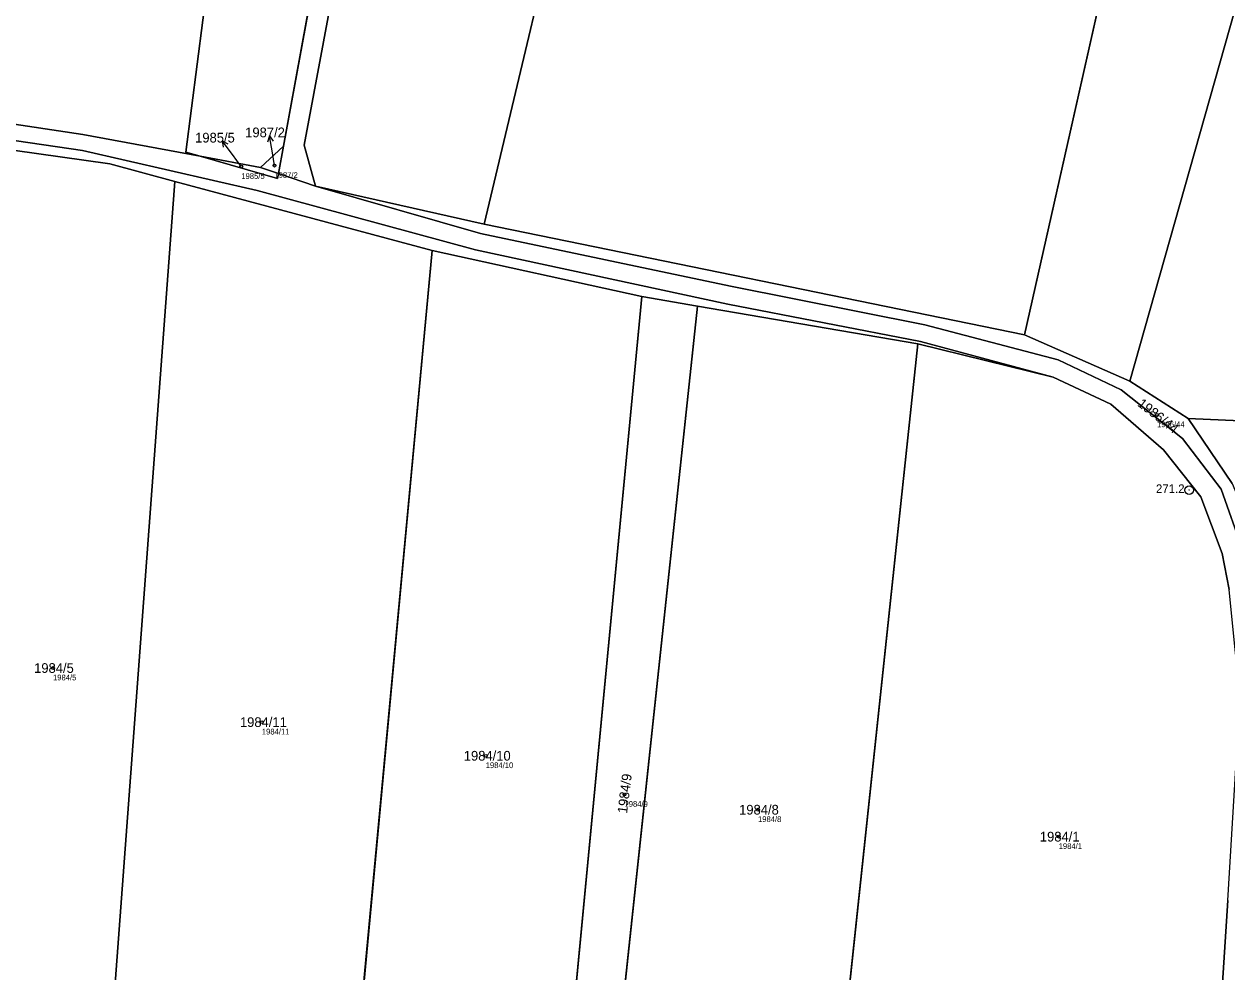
# Model space of a CAD drawing. Extents: x -754731 to -751381, y -1060564 to -1058101.
# Drawn here: x -752739.7 to -752528.9, y -1058582.1 to -1058416 of the extents above; entities that cross this region are included whole.
import ezdxf

# ---------------------------------------------------------------- set-up
doc = ezdxf.new("R2010")
doc.units = 0
for name, color, linetype in [('Definiční body', 7, 'Continuous'), ('Hranice parcel', 7, 'Continuous'), ('Parcelní čísla', 7, 'Continuous'), ('Polygon parcely', 7, 'Continuous'), ('Pop  PČ popisy', 7, 'Continuous'), ('Značky bodu BP', 7, 'Continuous')]:
    doc.layers.add(name, color=color, linetype=linetype)

msp = doc.modelspace()

# ---------------------------------------------------------------- linework, layer by layer
at = {"layer": 'Definiční body'}
for centre in [(-752701.63, -1058440.99), (-752695.82, -1058440.81), (-752541.19, -1058484.48), (-752734.62, -1058528.83), (-752698.03, -1058538.31), (-752658.81, -1058544.2), (-752634.49, -1058550.98), (-752611.1, -1058553.65), (-752558.42, -1058558.37)]:
    msp.add_circle(centre, 0.25, dxfattribs=at)
at = {"layer": 'Hranice parcel'}
for p, q in [((-752659.09, -1058451.08), (-752625.57, -1058310.15)), ((-752564.42, -1058470.44), (-752532.75, -1058329.95)), ((-752545.98, -1058478.57), (-752505.54, -1058335.75)), ((-752689.01, -1058408.89), (-752694.24, -1058437.42)), ((-752694.24, -1058437.42), (-752698.29, -1058441.15)), ((-752694.24, -1058437.42), (-752695.12, -1058442.22)), ((-752698.29, -1058441.15), (-752708.84, -1058439.18)), ((-752695.12, -1058442.22), (-752698.29, -1058441.15)), ((-752695.12, -1058442.22), (-752688.61, -1058444.43)), ((-752726.45, -1058620.97), (-752713.28, -1058443.61)), ((-752668.18, -1058455.66), (-752713.28, -1058443.61)), ((-752688.61, -1058444.43), (-752659.09, -1058451.08)), ((-752659.09, -1058451.08), (-752564.42, -1058470.44)), ((-752668.18, -1058455.66), (-752684.22, -1058627.41)), ((-752631.43, -1058463.73), (-752668.18, -1058455.66)), ((-752631.43, -1058463.73), (-752647.58, -1058632.54)), ((-752621.68, -1058465.41), (-752631.43, -1058463.73)), ((-752621.68, -1058465.41), (-752639.71, -1058633.61)), ((-752583.07, -1058472.05), (-752621.68, -1058465.41)), ((-752583.07, -1058472.05), (-752600.91, -1058639.26)), ((-752559.4, -1058477.85), (-752583.07, -1058472.05)), ((-752564.42, -1058470.44), (-752545.98, -1058478.57)), ((-752545.98, -1058478.57), (-752535.72, -1058485.14)), ((-752513.41, -1058486.11), (-752535.72, -1058485.14))]:
    msp.add_line(p, q, dxfattribs=at)
for points in [[(-752693.45, -1058299.68), (-752711.35, -1058438.46), (-752708.84, -1058439.18)], [(-752688.61, -1058444.43), (-752690.63, -1058437.21), (-752685.53, -1058410.05), (-752672.19, -1058337.63), (-752665.48, -1058301.64)], [(-752559.4, -1058477.85), (-752582.61, -1058471.61), (-752616.37, -1058465.09), (-752660.57, -1058455.58), (-752698.86, -1058445.17), (-752729.48, -1058438.18), (-752766.58, -1058432.74), (-752770.25, -1058432.58), (-752774.16, -1058432.08), (-752841.77, -1058425.39), (-752906.91, -1058428.38), (-752956, -1058432.29), (-752982.31, -1058434.91)], [(-752708.84, -1058439.18), (-752729.4, -1058435.34), (-752763.95, -1058430.18)], [(-752713.28, -1058443.61), (-752724.68, -1058440.51), (-752741.67, -1058438.12)], [(-752708.84, -1058439.18), (-752695.28, -1058443.07), (-752695.12, -1058442.22)], [(-752528.53, -1058652.25), (-752530.08, -1058648.17), (-752529.14, -1058638.31), (-752526.35, -1058599.75), (-752524.25, -1058569.27), (-752522.47, -1058532.39), (-752523.18, -1058526.81), (-752524.43, -1058515.66), (-752526.14, -1058508.23), (-752529.97, -1058497.47), (-752536.73, -1058488.61), (-752547.45, -1058480.12), (-752558.5, -1058474.82), (-752581.85, -1058468.72), (-752615.93, -1058461.92), (-752659.74, -1058452.72), (-752688.61, -1058444.43)], [(-752535.26, -1058651.26), (-752534.1, -1058646.78), (-752533.08, -1058635.97), (-752530.7, -1058599.45), (-752528.81, -1058569.55), (-752526.57, -1058532.78), (-752527.42, -1058526.23), (-752528.56, -1058515.08), (-752529.75, -1058508.74), (-752533.51, -1058498.82), (-752540.06, -1058490.59), (-752549.29, -1058482.59), (-752559.4, -1058477.85)], [(-752535.72, -1058485.14), (-752528.04, -1058496.52), (-752524.25, -1058505.55), (-752521.37, -1058522.34), (-752523.74, -1058577.88)]]:
    msp.add_lwpolyline(points, dxfattribs=at)
at = {"layer": 'Polygon parcely'}
for points in [[(-752762.77, -1058296.83), (-752763.95, -1058430.18), (-752729.4, -1058435.34), (-752708.84, -1058439.18), (-752711.35, -1058438.46), (-752693.45, -1058299.68)], [(-752682.09, -1058366.64), (-752669.64, -1058300.75), (-752693.45, -1058299.68), (-752711.35, -1058438.46), (-752708.84, -1058439.18), (-752698.29, -1058441.15), (-752694.24, -1058437.42), (-752689.01, -1058408.89)], [(-752685.53, -1058410.05), (-752672.19, -1058337.63), (-752665.48, -1058301.64), (-752668.78, -1058300.93), (-752675.13, -1058336.89), (-752689.01, -1058408.89), (-752694.24, -1058437.42), (-752695.12, -1058442.22), (-752688.61, -1058444.43), (-752690.63, -1058437.21)], [(-752665.48, -1058301.64), (-752672.19, -1058337.63), (-752685.53, -1058410.05), (-752690.63, -1058437.21), (-752688.61, -1058444.43), (-752659.09, -1058451.08), (-752625.57, -1058310.15)], [(-752564.42, -1058470.44), (-752532.75, -1058329.95), (-752625.57, -1058310.15), (-752659.09, -1058451.08)], [(-752545.98, -1058478.57), (-752505.54, -1058335.75), (-752532.75, -1058329.95), (-752564.42, -1058470.44)], [(-752513.41, -1058486.11), (-752497.08, -1058400.19), (-752477.4, -1058402.34), (-752467.48, -1058343.12), (-752476.9, -1058341.86), (-752505.54, -1058335.75), (-752545.98, -1058478.57), (-752535.72, -1058485.14)], [(-752724.68, -1058440.51), (-752741.67, -1058438.12), (-752755.18, -1058614.21), (-752751.23, -1058615.56), (-752748, -1058617.38), (-752726.45, -1058620.97), (-752713.28, -1058443.61)], [(-752698.29, -1058441.15), (-752695.12, -1058442.22), (-752694.24, -1058437.42)], [(-752695.28, -1058443.07), (-752695.12, -1058442.22), (-752698.29, -1058441.15), (-752708.84, -1058439.18)], [(-752668.18, -1058455.66), (-752713.28, -1058443.61), (-752726.45, -1058620.97), (-752707.01, -1058624.21), (-752684.22, -1058627.41)], [(-752668.18, -1058455.66), (-752684.22, -1058627.41), (-752648.74, -1058632.38), (-752647.58, -1058632.54), (-752631.43, -1058463.73)], [(-752647.58, -1058632.54), (-752639.71, -1058633.61), (-752621.68, -1058465.41), (-752631.43, -1058463.73)], [(-752621.68, -1058465.41), (-752639.71, -1058633.61), (-752607.47, -1058637.97), (-752600.91, -1058639.26), (-752583.07, -1058472.05)], [(-752533.08, -1058635.97), (-752530.7, -1058599.45), (-752528.81, -1058569.55), (-752526.57, -1058532.78), (-752527.42, -1058526.23), (-752528.56, -1058515.08), (-752529.75, -1058508.74), (-752533.51, -1058498.82), (-752540.06, -1058490.59), (-752549.29, -1058482.59), (-752559.4, -1058477.85), (-752583.07, -1058472.05), (-752600.91, -1058639.26), (-752571.34, -1058645.06), (-752538.3, -1058653.21), (-752535.26, -1058651.26), (-752534.1, -1058646.78)], [(-752521.37, -1058522.34), (-752523.74, -1058577.88), (-752490.82, -1058576.81), (-752489.99, -1058513.74), (-752488.47, -1058487.19), (-752513.41, -1058486.11), (-752535.72, -1058485.14), (-752528.04, -1058496.52), (-752524.25, -1058505.55)]]:
    msp.add_lwpolyline(points, close=True, dxfattribs=at)
for points in [[(-752526.14, -1058508.23), (-752529.97, -1058497.47), (-752536.73, -1058488.61), (-752547.45, -1058480.12), (-752558.5, -1058474.82), (-752581.85, -1058468.72), (-752615.93, -1058461.92), (-752659.74, -1058452.72), (-752688.61, -1058444.43), (-752695.12, -1058442.22), (-752695.28, -1058443.07), (-752708.84, -1058439.18), (-752729.4, -1058435.34), (-752763.95, -1058430.18), (-752766.26, -1058429.84), (-752770.17, -1058429.46), (-752784.28, -1058428.09), (-752812.78, -1058425.32), (-752841.97, -1058422.49), (-752907.53, -1058425.6)], [(-752910.88, -1058429.67), (-752852.37, -1058427.61), (-752822.11, -1058428.85), (-752779.74, -1058433.83), (-752741.67, -1058438.12), (-752724.68, -1058440.51), (-752713.28, -1058443.61), (-752668.18, -1058455.66), (-752631.43, -1058463.73), (-752621.68, -1058465.41), (-752583.07, -1058472.05), (-752559.4, -1058477.85), (-752582.61, -1058471.61), (-752616.37, -1058465.09), (-752660.57, -1058455.58), (-752698.86, -1058445.17), (-752729.48, -1058438.18), (-752766.58, -1058432.74), (-752770.25, -1058432.58), (-752774.16, -1058432.08), (-752841.77, -1058425.39), (-752906.91, -1058428.38)], [(-752906.91, -1058428.38), (-752841.77, -1058425.39), (-752774.16, -1058432.08), (-752770.25, -1058432.58), (-752766.58, -1058432.74), (-752729.48, -1058438.18), (-752698.86, -1058445.17), (-752660.57, -1058455.58), (-752616.37, -1058465.09), (-752582.61, -1058471.61), (-752559.4, -1058477.85), (-752549.29, -1058482.59), (-752540.06, -1058490.59), (-752533.51, -1058498.82), (-752529.75, -1058508.74), (-752528.56, -1058515.08)], [(-752528.04, -1058496.52), (-752535.72, -1058485.14), (-752545.98, -1058478.57), (-752564.42, -1058470.44), (-752659.09, -1058451.08), (-752688.61, -1058444.43), (-752659.74, -1058452.72), (-752615.93, -1058461.92), (-752581.85, -1058468.72), (-752558.5, -1058474.82), (-752547.45, -1058480.12), (-752536.73, -1058488.61), (-752529.97, -1058497.47), (-752526.14, -1058508.23)], [(-752528.81, -1058569.55), (-752530.7, -1058599.45), (-752533.08, -1058635.97), (-752534.1, -1058646.78), (-752535.26, -1058651.26), (-752530.11, -1058661.39), (-752472.38, -1058699.59)]]:
    msp.add_lwpolyline(points, dxfattribs=at)
at = {"layer": 'Pop  PČ popisy'}
for p, q in [((-752703.18, -1058438.89), (-752704.99, -1058436.49)), ((-752704.99, -1058436.49), (-752703.98, -1058436.99)), ((-752704.99, -1058436.49), (-752704.78, -1058437.59)), ((-752696.71, -1058435.62), (-752697.03, -1058436.7)), ((-752696.19, -1058438.58), (-752696.71, -1058435.62)), ((-752696.71, -1058435.62), (-752696.04, -1058436.52)), ((-752695.82, -1058440.81), (-752696.19, -1058438.58)), ((-752701.63, -1058440.99), (-752703.18, -1058438.89))]:
    msp.add_line(p, q, dxfattribs=at)
at = {"layer": 'Značky bodu BP'}
for radius in [0.75, 0.03]:
    msp.add_circle((-752535.56, -1058497.66), radius, dxfattribs=at)

# ---------------------------------------------------------------- texts
at = {"layer": 'Definiční body'}
for s, p in [('1985/5', (-752701.63, -1058443.15)), ('1987/2', (-752695.82, -1058442.97)), ('1986/44', (-752541.19, -1058486.64)), ('1984/5', (-752734.62, -1058530.99)), ('1984/11', (-752698.03, -1058540.47)), ('1984/10', (-752658.81, -1058546.36)), ('1984/9', (-752634.49, -1058553.14)), ('1984/8', (-752611.1, -1058555.81)), ('1984/1', (-752558.42, -1058560.53))]:
    msp.add_text(s, height=1, dxfattribs=at).set_placement(p)
at = {"layer": 'Parcelní čísla'}
for s, p in [('1987/2', (-752700.95, -1058435.85)), ('1985/5', (-752709.72, -1058436.77)), ('1984/5', (-752737.93, -1058529.68)), ('1984/11', (-752701.87, -1058539.16)), ('1984/10', (-752662.65, -1058545.05)), ('1984/8', (-752614.41, -1058554.5)), ('1984/1', (-752561.72, -1058559.22))]:
    msp.add_text(s, height=1.7, dxfattribs=at).set_placement(p)
for s, rotation, p in [('1986/44', 322, (-752544.74, -1058482.79)), ('1984/9', 83, (-752634.05, -1058554.36))]:
    msp.add_text(s, height=1.7, rotation=rotation, dxfattribs=at).set_placement(p)
at = {"layer": 'Značky bodu BP'}
msp.add_text('271.2', height=1.5, dxfattribs=at).set_placement((-752541.38, -1058498.16))

doc.saveas('drawing.dxf')
